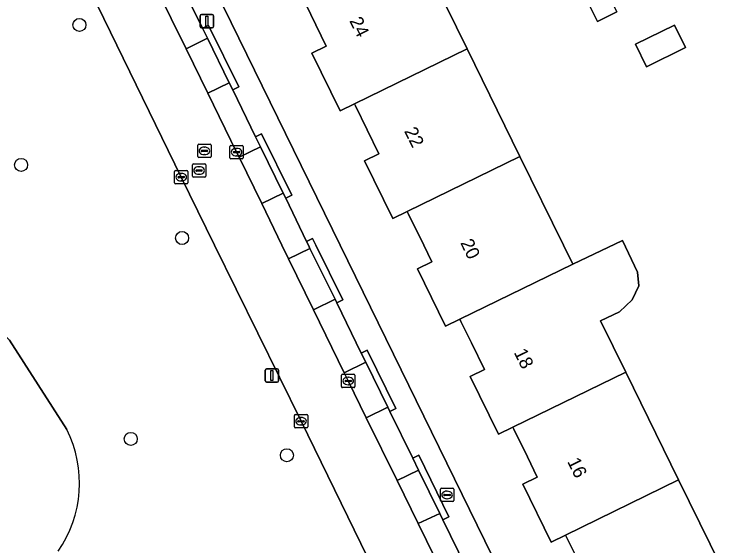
# Model space of a CAD drawing. Extents: x 160455 to 162082, y 388339 to 389736.
# Drawn here: x 160699.9 to 160753.8, y 388727.5 to 388767.3 of the extents above; entities that cross this region are included whole.
import ezdxf

# ---------------------------------------------------------------- set-up
doc = ezdxf.new("R2010")
doc.units = 0
for name, color, linetype in [('IMGEO_Boom', 7, 'Continuous'), ('IMGEO_Brandkraan', 7, 'Continuous'), ('IMGEO_Erf', 7, 'Continuous'), ('IMGEO_Groenvoorziening', 7, 'Continuous'), ('IMGEO_Kolk', 7, 'Continuous'), ('IMGEO_Lichtmast', 7, 'Continuous'), ('IMGEO_Pand', 7, 'Continuous'), ('IMGEO_Pand_nummerreeks', 7, 'Continuous'), ('IMGEO_Parkeervlak_open', 7, 'Continuous'), ('IMGEO_Rijbaan_lokaal_gesloten', 7, 'Continuous'), ('IMGEO_Rioolput', 7, 'Continuous'), ('IMGEO_Voetpad_open', 7, 'Continuous')]:
    doc.layers.add(name, color=color, linetype=linetype)

msp = doc.modelspace()

# ---------------------------------------------------------------- linework, layer by layer
at = {"layer": 'IMGEO_Boom'}
for centre in [(160704.807, 388766.504), (160700.436, 388756.016), (160712.506, 388750.534), (160708.655, 388735.474), (160720.365, 388734.251)]:
    msp.add_circle(centre, 0.489, dxfattribs=at)
at = {"layer": 'IMGEO_Brandkraan'}
for p, q in [((160731.954, 388731.775), (160732.806, 388731.775)), ((160731.879, 388730.849), (160731.879, 388731.701)), ((160732.138, 388731.269), (160732.138, 388731.281)), ((160732.576, 388731.232), (160732.178, 388731.232)), ((160732.181, 388731.318), (160732.579, 388731.318)), ((160732.367, 388731.555), (160732.392, 388731.555)), ((160732.622, 388731.281), (160732.622, 388731.269)), ((160732.88, 388731.701), (160732.88, 388730.849)), ((160732.806, 388730.775), (160731.954, 388730.775)), ((160732.39, 388730.995), (160732.365, 388730.995))]:
    msp.add_line(p, q, dxfattribs=at)
for points in [[(160731.954, 388731.775), (160732.806, 388731.775)], [(160731.879, 388730.849), (160731.879, 388731.701)], [(160732.88, 388731.701), (160732.88, 388730.849)], [(160732.806, 388730.775), (160731.954, 388730.775)]]:
    msp.add_lwpolyline(points, dxfattribs=at)
for centre, radius, start, end in [((160731.956, 388731.699), 0.0765, 91.552, 178.448), ((160731.956, 388731.699), 0.0765, 91.552, 178.448), ((160732.804, 388731.699), 0.0765, 1.552, 88.448), ((160732.804, 388731.699), 0.0765, 1.552, 88.448), ((160732.178, 388731.278), 0.0403, 85.8775, 175.7526), ((160732.175, 388731.268), 0.0366, 178.938, 274.7102), ((160732.579, 388731.275), 0.043, 264.8664, 352.4533), ((160732.583, 388731.28), 0.0386, 1.7309, 96.639), ((160731.956, 388730.851), 0.0765, 181.552, 268.448), ((160731.956, 388730.851), 0.0765, 181.552, 268.448), ((160732.804, 388730.851), 0.0765, 271.552, 358.448), ((160732.804, 388730.851), 0.0765, 271.552, 358.448)]:
    msp.add_arc(centre, radius, start, end, dxfattribs=at)
for centre, major_axis, ratio, start_param, end_param in [((160732.366, 388731.275), (-0.387, 0.002), 0.722429, 4.712389, 7.853982), ((160732.391, 388731.275), (-0.39, 0.002), 0.717154, 1.570796, 4.712389)]:
    msp.add_ellipse(centre, major_axis=major_axis, ratio=ratio, start_param=start_param, end_param=end_param, dxfattribs=at)
at = {"layer": 'IMGEO_Erf'}
for points in [[(160703.918, 388791.781), (160724.364, 388750), (160764.9, 388667.168), (160765.381, 388666.169), (160766.298, 388664.267), (160941.708, 388750)], [(160729.91, 388772.801), (160733.875, 388764.725), (160737.837, 388756.655), (160741.104, 388750), (160741.807, 388748.569), (160745.523, 388750.347), (160746.663, 388747.964), (160746.747, 388746.961), (160746.246, 388745.903), (160745.299, 388745.012), (160743.892, 388744.321), (160745.773, 388740.49), (160749.739, 388732.41), (160753.706, 388724.33)], [(160741.751, 388727.256), (160741.332, 388728.115), (160741.257, 388728.268), (160740.179, 388727.741), (160738.055, 388732.086), (160739.133, 388732.613), (160738.395, 388734.122), (160737.373, 388736.209), (160737.298, 388736.361), (160736.22, 388735.836), (160734.112, 388740.15), (160735.19, 388740.677), (160734.209, 388742.679), (160733.42, 388744.288), (160733.343, 388744.444), (160732.265, 388743.919), (160730.157, 388748.23), (160731.235, 388748.757), (160730.627, 388750), (160729.466, 388752.374), (160729.393, 388752.523), (160728.315, 388751.995), (160726.192, 388756.31), (160727.269, 388756.84), (160726.387, 388758.646), (160725.504, 388760.451), (160725.433, 388760.596), (160724.355, 388760.068), (160722.234, 388764.393), (160723.311, 388764.922), (160722.157, 388767.292), (160721.548, 388768.544)]]:
    msp.add_lwpolyline(points, dxfattribs=at)
for points in [[(160745.111, 388767.48), (160743.646, 388766.761), (160742.699, 388768.689), (160744.164, 388769.408)], [(160747.324, 388763.373), (160746.5, 388765.057), (160749.431, 388766.491), (160749.635, 388766.074), (160750.118, 388765.087), (160750.255, 388764.807)]]:
    msp.add_lwpolyline(points, close=True, dxfattribs=at)
at = {"layer": 'IMGEO_Groenvoorziening'}
for points in [[(160728.92, 388721.478), (160721.425, 388736.799), (160714.944, 388750), (160712.441, 388755.098), (160704.23, 388771.946), (160697.898, 388784.974), (160695.603, 388789.801), (160695.296, 388790.366), (160693.116, 388789.299), (160694.069, 388787.448), (160694.871, 388785.89), (160689.061, 388782.446), (160639.282, 388758.403)], [(160703.863, 388736.176), (160699.565, 388742.864), (160693.406, 388748.806), (160691.429, 388750), (160685.059, 388753.846), (160667.384, 388761.755), (160658.065, 388762.15)], [(160658.065, 388762.15), (160667.384, 388761.755), (160685.059, 388753.846), (160691.429, 388750), (160693.406, 388748.806), (160699.565, 388742.864), (160703.863, 388736.176)]]:
    msp.add_lwpolyline(points, dxfattribs=at)
msp.add_arc((160695.918, 388732.167), 8.899, 324.9453, 26.7764, dxfattribs=at)
msp.add_arc((160695.918, 388732.167), 8.899, 324.9453, 26.7764, dxfattribs=at)
at = {"layer": 'IMGEO_Kolk'}
for p, q in [((160716.093, 388756.546), (160716.093, 388757.398)), ((160716.168, 388757.472), (160717.02, 388757.472)), ((160716.581, 388757.252), (160716.606, 388757.252)), ((160717.094, 388757.398), (160717.094, 388756.546)), ((160716.352, 388756.966), (160716.352, 388756.978)), ((160716.79, 388756.929), (160716.392, 388756.929)), ((160716.395, 388757.015), (160716.793, 388757.015)), ((160716.604, 388756.692), (160716.579, 388756.692)), ((160716.836, 388756.978), (160716.836, 388756.966)), ((160717.02, 388756.472), (160716.168, 388756.472)), ((160711.939, 388754.672), (160711.939, 388755.524)), ((160712.014, 388755.598), (160712.866, 388755.598)), ((160712.94, 388755.524), (160712.94, 388754.672)), ((160712.198, 388755.092), (160712.198, 388755.104)), ((160712.636, 388755.055), (160712.238, 388755.055)), ((160712.241, 388755.141), (160712.639, 388755.141)), ((160712.427, 388755.378), (160712.452, 388755.378)), ((160712.682, 388755.104), (160712.682, 388755.092)), ((160712.866, 388754.598), (160712.014, 388754.598)), ((160712.45, 388754.818), (160712.425, 388754.818)), ((160724.466, 388739.391), (160724.466, 388740.243)), ((160724.541, 388740.317), (160725.393, 388740.317)), ((160724.725, 388739.811), (160724.725, 388739.823)), ((160724.768, 388739.86), (160725.166, 388739.86)), ((160724.954, 388740.097), (160724.979, 388740.097)), ((160725.209, 388739.823), (160725.209, 388739.811)), ((160725.467, 388740.243), (160725.467, 388739.391)), ((160725.393, 388739.317), (160724.541, 388739.317)), ((160725.163, 388739.774), (160724.765, 388739.774)), ((160724.977, 388739.537), (160724.952, 388739.537)), ((160720.923, 388736.372), (160720.923, 388737.224)), ((160720.998, 388737.298), (160721.85, 388737.298)), ((160721.924, 388737.224), (160721.924, 388736.372)), ((160721.182, 388736.792), (160721.182, 388736.804)), ((160721.62, 388736.755), (160721.222, 388736.755)), ((160721.225, 388736.841), (160721.623, 388736.841)), ((160721.411, 388737.078), (160721.436, 388737.078)), ((160721.666, 388736.804), (160721.666, 388736.792)), ((160721.85, 388736.298), (160720.998, 388736.298)), ((160721.434, 388736.518), (160721.409, 388736.518))]:
    msp.add_line(p, q, dxfattribs=at)
for points in [[(160716.093, 388756.546), (160716.093, 388757.398)], [(160716.168, 388757.472), (160717.02, 388757.472)], [(160717.094, 388757.398), (160717.094, 388756.546)], [(160717.02, 388756.472), (160716.168, 388756.472)], [(160711.939, 388754.672), (160711.939, 388755.524)], [(160712.014, 388755.598), (160712.866, 388755.598)], [(160712.94, 388755.524), (160712.94, 388754.672)], [(160712.866, 388754.598), (160712.014, 388754.598)], [(160724.466, 388739.391), (160724.466, 388740.243)], [(160724.541, 388740.317), (160725.393, 388740.317)], [(160725.467, 388740.243), (160725.467, 388739.391)], [(160725.393, 388739.317), (160724.541, 388739.317)], [(160720.923, 388736.372), (160720.923, 388737.224)], [(160720.998, 388737.298), (160721.85, 388737.298)], [(160721.924, 388737.224), (160721.924, 388736.372)], [(160721.85, 388736.298), (160720.998, 388736.298)]]:
    msp.add_lwpolyline(points, dxfattribs=at)
for centre, radius, start, end in [((160716.17, 388757.396), 0.0765, 91.552, 178.448), ((160716.17, 388757.396), 0.0765, 91.552, 178.448), ((160717.018, 388757.396), 0.0765, 1.552, 88.448), ((160717.018, 388757.396), 0.0765, 1.552, 88.448), ((160716.17, 388756.548), 0.0765, 181.552, 268.448), ((160716.17, 388756.548), 0.0765, 181.552, 268.448), ((160716.392, 388756.975), 0.0403, 85.8775, 175.7526), ((160716.389, 388756.965), 0.0366, 178.938, 274.7102), ((160716.793, 388756.972), 0.043, 264.8664, 352.4533), ((160716.797, 388756.977), 0.0386, 1.7309, 96.639), ((160717.018, 388756.548), 0.0765, 271.552, 358.448), ((160717.018, 388756.548), 0.0765, 271.552, 358.448), ((160712.016, 388755.522), 0.0765, 91.552, 178.448), ((160712.016, 388755.522), 0.0765, 91.552, 178.448), ((160712.864, 388755.522), 0.0765, 1.552, 88.448), ((160712.864, 388755.522), 0.0765, 1.552, 88.448), ((160712.238, 388755.101), 0.0403, 85.8775, 175.7526), ((160712.235, 388755.091), 0.0366, 178.938, 274.7102), ((160712.639, 388755.098), 0.043, 264.8664, 352.4533), ((160712.643, 388755.103), 0.0386, 1.7309, 96.639), ((160712.016, 388754.674), 0.0765, 181.552, 268.448), ((160712.016, 388754.674), 0.0765, 181.552, 268.448), ((160712.864, 388754.674), 0.0765, 271.552, 358.448), ((160712.864, 388754.674), 0.0765, 271.552, 358.448), ((160724.543, 388740.241), 0.0765, 91.552, 178.448), ((160724.543, 388740.241), 0.0765, 91.552, 178.448), ((160724.765, 388739.82), 0.0403, 85.8775, 175.7526), ((160724.762, 388739.81), 0.0366, 178.938, 274.7102), ((160725.166, 388739.817), 0.043, 264.8664, 352.4533), ((160725.17, 388739.822), 0.0386, 1.7309, 96.639), ((160725.391, 388740.241), 0.0765, 1.552, 88.448), ((160725.391, 388740.241), 0.0765, 1.552, 88.448), ((160724.543, 388739.393), 0.0765, 181.552, 268.448), ((160724.543, 388739.393), 0.0765, 181.552, 268.448), ((160725.391, 388739.393), 0.0765, 271.552, 358.448), ((160725.391, 388739.393), 0.0765, 271.552, 358.448), ((160721, 388737.222), 0.0765, 91.552, 178.448), ((160721, 388737.222), 0.0765, 91.552, 178.448), ((160721.848, 388737.222), 0.0765, 1.552, 88.448), ((160721.848, 388737.222), 0.0765, 1.552, 88.448), ((160721.222, 388736.801), 0.0403, 85.8775, 175.7526), ((160721.219, 388736.791), 0.0366, 178.938, 274.7102), ((160721.623, 388736.798), 0.043, 264.8664, 352.4533), ((160721.627, 388736.803), 0.0386, 1.7309, 96.639), ((160721, 388736.374), 0.0765, 181.552, 268.448), ((160721, 388736.374), 0.0765, 181.552, 268.448), ((160721.848, 388736.374), 0.0765, 271.552, 358.448), ((160721.848, 388736.374), 0.0765, 271.552, 358.448)]:
    msp.add_arc(centre, radius, start, end, dxfattribs=at)
for centre, major_axis, ratio, start_param, end_param in [((160716.58, 388756.972), (-0.387, 0.002), 0.722429, 4.712389, 7.853982), ((160716.605, 388756.972), (-0.39, 0.002), 0.717154, 1.570796, 4.712389), ((160712.426, 388755.098), (-0.387, 0.002), 0.722429, 4.712389, 7.853982), ((160712.451, 388755.098), (-0.39, 0.002), 0.717154, 1.570796, 4.712389), ((160724.953, 388739.817), (-0.387, 0.002), 0.722429, 4.712389, 7.853982), ((160724.978, 388739.817), (-0.39, 0.002), 0.717154, 1.570796, 4.712389), ((160721.41, 388736.798), (-0.387, 0.002), 0.722429, 4.712389, 7.853982), ((160721.435, 388736.798), (-0.39, 0.002), 0.717154, 1.570796, 4.712389)]:
    msp.add_ellipse(centre, major_axis=major_axis, ratio=ratio, start_param=start_param, end_param=end_param, dxfattribs=at)
at = {"layer": 'IMGEO_Lichtmast'}
for p, q in [((160713.969, 388767.29), (160714.759, 388767.29)), ((160714.759, 388767.29), (160713.969, 388767.29)), ((160713.869, 388766.39), (160713.869, 388767.19)), ((160713.869, 388767.19), (160713.869, 388766.39)), ((160714.859, 388767.19), (160714.859, 388766.39)), ((160714.859, 388766.39), (160714.859, 388767.19)), ((160714.759, 388766.29), (160713.969, 388766.29)), ((160713.969, 388766.29), (160714.759, 388766.29)), ((160718.748, 388739.823), (160718.748, 388740.623)), ((160718.748, 388740.623), (160718.748, 388739.823)), ((160718.848, 388740.723), (160719.638, 388740.723)), ((160719.638, 388740.723), (160718.848, 388740.723)), ((160719.738, 388740.623), (160719.738, 388739.823)), ((160719.738, 388739.823), (160719.738, 388740.623)), ((160719.638, 388739.723), (160718.848, 388739.723)), ((160718.848, 388739.723), (160719.638, 388739.723))]:
    msp.add_line(p, q, dxfattribs=at)
for points in [[(160714.289, 388767.165), (160714.439, 388767.165), (160714.439, 388766.415), (160714.289, 388766.415), (160714.289, 388767.165)], [(160719.168, 388740.598), (160719.318, 388740.598), (160719.318, 388739.848), (160719.168, 388739.848), (160719.168, 388740.598)]]:
    msp.add_lwpolyline(points, dxfattribs=at)
for centre, start, end in [((160713.969, 388767.19), 90, 180), ((160713.969, 388767.19), 90, 180), ((160714.759, 388767.19), 0, 90), ((160714.759, 388767.19), 360, 90), ((160713.969, 388766.39), 180, 270), ((160713.969, 388766.39), 180, 270), ((160714.759, 388766.39), 270, 0), ((160714.759, 388766.39), 270, 0), ((160718.848, 388740.623), 90, 180), ((160718.848, 388740.623), 90, 180), ((160719.638, 388740.623), 0, 90), ((160719.638, 388740.623), 360, 90), ((160718.848, 388739.823), 180, 270), ((160718.848, 388739.823), 180, 270), ((160719.638, 388739.823), 270, 0), ((160719.638, 388739.823), 270, 0)]:
    msp.add_arc(centre, 0.1, start, end, dxfattribs=at)
at = {"layer": 'IMGEO_Pand'}
for points in [[(160729.91, 388772.801), (160721.479, 388768.685), (160721.548, 388768.544), (160722.157, 388767.292), (160723.311, 388764.922), (160722.234, 388764.393), (160724.355, 388760.068), (160725.433, 388760.596), (160733.875, 388764.725)], [(160742.699, 388768.689), (160743.646, 388766.761), (160745.111, 388767.48), (160744.164, 388769.408)], [(160749.635, 388766.074), (160749.431, 388766.491), (160746.5, 388765.057), (160747.324, 388763.373), (160750.255, 388764.807), (160750.118, 388765.087)], [(160733.875, 388764.725), (160725.433, 388760.596), (160725.504, 388760.451), (160726.387, 388758.646), (160727.269, 388756.84), (160726.192, 388756.31), (160728.315, 388751.995), (160729.393, 388752.523), (160737.837, 388756.655)], [(160737.837, 388756.655), (160729.393, 388752.523), (160729.466, 388752.374), (160730.627, 388750), (160731.235, 388748.757), (160730.157, 388748.23), (160732.265, 388743.919), (160733.343, 388744.444), (160741.807, 388748.569), (160741.104, 388750)], [(160741.807, 388748.569), (160733.343, 388744.444), (160733.42, 388744.288), (160734.209, 388742.679), (160735.19, 388740.677), (160734.112, 388740.15), (160736.22, 388735.836), (160737.298, 388736.361), (160745.773, 388740.49), (160743.892, 388744.321), (160745.299, 388745.012), (160746.246, 388745.903), (160746.747, 388746.961), (160746.663, 388747.964), (160745.523, 388750.347)], [(160745.773, 388740.49), (160737.298, 388736.361), (160737.373, 388736.209), (160738.395, 388734.122), (160739.133, 388732.613), (160738.055, 388732.086), (160740.179, 388727.741), (160741.257, 388728.268), (160749.739, 388732.41)], [(160749.739, 388732.41), (160741.257, 388728.268), (160741.332, 388728.115), (160741.751, 388727.256), (160743.091, 388724.511), (160742.013, 388723.984), (160744.132, 388719.655), (160745.21, 388720.181), (160753.706, 388724.33)]]:
    msp.add_lwpolyline(points, close=True, dxfattribs=at)
at = {"layer": 'IMGEO_Parkeervlak_open'}
for points in [[(160712.313, 388769.775), (160712.173, 388770.062), (160710.574, 388769.28), (160712.803, 388764.723), (160714.404, 388765.506), (160714.035, 388766.254)], [(160714.404, 388765.506), (160712.803, 388764.723), (160714.434, 388761.387), (160716.046, 388762.175)], [(160716.308, 388761.643), (160716.046, 388762.175), (160714.434, 388761.387), (160716.594, 388756.971), (160716.784, 388756.582), (160718.38, 388757.361), (160718.007, 388758.115)], [(160718.38, 388757.361), (160716.784, 388756.582), (160718.479, 388753.109), (160720.095, 388753.898)], [(160720.286, 388753.512), (160720.095, 388753.898), (160718.479, 388753.109), (160719.996, 388750), (160720.496, 388748.976), (160722.095, 388749.757), (160721.975, 388750), (160721.839, 388750.274)], [(160722.095, 388749.757), (160720.496, 388748.976), (160722.358, 388745.16), (160723.978, 388745.951)], [(160724.116, 388745.671), (160723.978, 388745.951), (160722.358, 388745.16), (160724.665, 388740.432), (160726.275, 388741.217), (160725.933, 388741.914)], [(160726.275, 388741.217), (160724.665, 388740.432), (160724.966, 388739.816), (160726.32, 388737.054), (160727.932, 388737.844)], [(160728.083, 388737.537), (160727.932, 388737.844), (160726.32, 388737.054), (160728.626, 388732.351), (160730.243, 388733.144), (160729.807, 388734.038)], [(160730.243, 388733.144), (160728.626, 388732.351), (160730.208, 388729.122), (160731.832, 388729.887)], [(160732.062, 388729.416), (160731.832, 388729.887), (160730.208, 388729.122), (160732.673, 388724.094), (160734.289, 388724.886), (160733.82, 388725.848)]]:
    msp.add_lwpolyline(points, close=True, dxfattribs=at)
at = {"layer": 'IMGEO_Rijbaan_lokaal_gesloten'}
for points in [[(160732.673, 388724.094), (160730.208, 388729.122), (160728.626, 388732.351), (160726.32, 388737.054), (160724.966, 388739.816), (160724.665, 388740.432), (160722.358, 388745.16), (160720.496, 388748.976), (160719.996, 388750), (160718.479, 388753.109), (160716.784, 388756.582), (160716.594, 388756.971), (160714.434, 388761.387), (160712.803, 388764.723), (160710.574, 388769.28), (160708.821, 388772.864), (160708.318, 388773.893), (160706.127, 388778.388), (160704.313, 388782.107), (160701.916, 388787.025), (160700.706, 388789.491), (160699.687, 388791.776)], [(160697.898, 388784.974), (160704.23, 388771.946), (160712.441, 388755.098), (160714.944, 388750), (160721.425, 388736.799), (160728.92, 388721.478)]]:
    msp.add_lwpolyline(points, dxfattribs=at)
at = {"layer": 'IMGEO_Rioolput'}
for p, q in [((160713.755, 388757.564), (160714.607, 388757.564)), ((160713.68, 388756.638), (160713.68, 388757.49)), ((160713.939, 388757.058), (160713.939, 388757.07)), ((160714.377, 388757.021), (160713.979, 388757.021)), ((160713.982, 388757.107), (160714.38, 388757.107)), ((160714.168, 388757.344), (160714.193, 388757.344)), ((160714.423, 388757.07), (160714.423, 388757.058)), ((160714.681, 388757.49), (160714.681, 388756.638)), ((160714.607, 388756.564), (160713.755, 388756.564)), ((160714.191, 388756.784), (160714.166, 388756.784)), ((160713.277, 388755.168), (160713.277, 388756.02)), ((160713.352, 388756.094), (160714.204, 388756.094)), ((160714.278, 388756.02), (160714.278, 388755.168)), ((160713.536, 388755.588), (160713.536, 388755.6)), ((160713.974, 388755.551), (160713.576, 388755.551)), ((160713.579, 388755.637), (160713.977, 388755.637)), ((160713.765, 388755.874), (160713.79, 388755.874)), ((160714.02, 388755.6), (160714.02, 388755.588)), ((160714.204, 388755.094), (160713.352, 388755.094)), ((160713.788, 388755.314), (160713.763, 388755.314))]:
    msp.add_line(p, q, dxfattribs=at)
for points in [[(160713.755, 388757.564), (160714.607, 388757.564)], [(160713.68, 388756.638), (160713.68, 388757.49)], [(160714.681, 388757.49), (160714.681, 388756.638)], [(160714.607, 388756.564), (160713.755, 388756.564)], [(160713.277, 388755.168), (160713.277, 388756.02)], [(160713.352, 388756.094), (160714.204, 388756.094)], [(160714.278, 388756.02), (160714.278, 388755.168)], [(160714.204, 388755.094), (160713.352, 388755.094)]]:
    msp.add_lwpolyline(points, dxfattribs=at)
for centre, radius, start, end in [((160713.757, 388757.488), 0.0765, 91.552, 178.448), ((160713.757, 388757.488), 0.0765, 91.552, 178.448), ((160714.605, 388757.488), 0.0765, 1.552, 88.448), ((160714.605, 388757.488), 0.0765, 1.552, 88.448), ((160713.979, 388757.067), 0.0403, 85.8775, 175.7526), ((160713.976, 388757.057), 0.0366, 178.938, 274.7102), ((160714.38, 388757.064), 0.043, 264.8664, 352.4533), ((160714.384, 388757.069), 0.0386, 1.7309, 96.639), ((160713.757, 388756.64), 0.0765, 181.552, 268.448), ((160713.757, 388756.64), 0.0765, 181.552, 268.448), ((160714.605, 388756.64), 0.0765, 271.552, 358.448), ((160714.605, 388756.64), 0.0765, 271.552, 358.448), ((160713.354, 388756.018), 0.0765, 91.552, 178.448), ((160713.354, 388756.018), 0.0765, 91.552, 178.448), ((160714.202, 388756.018), 0.0765, 1.552, 88.448), ((160714.202, 388756.018), 0.0765, 1.552, 88.448), ((160713.576, 388755.597), 0.0403, 85.8775, 175.7526), ((160713.573, 388755.587), 0.0366, 178.938, 274.7102), ((160713.977, 388755.594), 0.043, 264.8664, 352.4533), ((160713.981, 388755.599), 0.0386, 1.7309, 96.639), ((160713.354, 388755.17), 0.0765, 181.552, 268.448), ((160713.354, 388755.17), 0.0765, 181.552, 268.448), ((160714.202, 388755.17), 0.0765, 271.552, 358.448), ((160714.202, 388755.17), 0.0765, 271.552, 358.448)]:
    msp.add_arc(centre, radius, start, end, dxfattribs=at)
for centre, major_axis, ratio, start_param, end_param in [((160714.167, 388757.064), (-0.387, 0.002), 0.722429, 4.712389, 7.853982), ((160714.192, 388757.064), (-0.39, 0.002), 0.717154, 1.570796, 4.712389), ((160713.764, 388755.594), (-0.387, 0.002), 0.722429, 4.712389, 7.853982), ((160713.789, 388755.594), (-0.39, 0.002), 0.717154, 1.570796, 4.712389)]:
    msp.add_ellipse(centre, major_axis=major_axis, ratio=ratio, start_param=start_param, end_param=end_param, dxfattribs=at)
at = {"layer": 'IMGEO_Voetpad_open'}
for points in [[(160771.675, 388653), (160770.89, 388654.736), (160770.196, 388656.176), (160769.08, 388658.493), (160766.298, 388664.267), (160765.381, 388666.169), (160764.9, 388667.168), (160724.364, 388750), (160703.918, 388791.781)], [(160712.313, 388769.775), (160714.035, 388766.254), (160714.483, 388766.475), (160716.756, 388761.864), (160716.308, 388761.643), (160718.007, 388758.115), (160718.455, 388758.336), (160720.734, 388753.733), (160720.286, 388753.512), (160721.839, 388750.274), (160722.287, 388750.495), (160722.532, 388750), (160724.564, 388745.892), (160724.116, 388745.671), (160725.933, 388741.914), (160726.381, 388742.134), (160728.531, 388737.757), (160728.083, 388737.537), (160729.807, 388734.038), (160730.256, 388734.257), (160732.511, 388729.635), (160732.062, 388729.416), (160733.82, 388725.848)]]:
    msp.add_lwpolyline(points, dxfattribs=at)
for points in [[(160714.483, 388766.475), (160714.035, 388766.254), (160714.404, 388765.506), (160716.046, 388762.175), (160716.308, 388761.643), (160716.756, 388761.864)], [(160718.455, 388758.336), (160718.007, 388758.115), (160718.38, 388757.361), (160720.095, 388753.898), (160720.286, 388753.512), (160720.734, 388753.733)], [(160722.532, 388750), (160722.287, 388750.495), (160721.839, 388750.274), (160721.975, 388750), (160722.095, 388749.757), (160723.978, 388745.951), (160724.116, 388745.671), (160724.564, 388745.892)], [(160726.381, 388742.134), (160725.933, 388741.914), (160726.275, 388741.217), (160727.932, 388737.844), (160728.083, 388737.537), (160728.531, 388737.757)], [(160730.256, 388734.257), (160729.807, 388734.038), (160730.243, 388733.144), (160731.832, 388729.887), (160732.062, 388729.416), (160732.511, 388729.635)]]:
    msp.add_lwpolyline(points, close=True, dxfattribs=at)

# ---------------------------------------------------------------- texts
at = {"layer": 'IMGEO_Pand_nummerreeks'}
for s, rotation, p in [('24', 296.4475, (160725.027, 388766.816)), ('22', 296.4475, (160729.138, 388758.552)), ('20', 296.0579, (160733.347, 388750.178)), ('18', 296.0751, (160737.365, 388741.963)), ('16', 296.0751, (160741.366, 388733.783))]:
    msp.add_text(s, height=1, rotation=rotation, dxfattribs=at).set_placement(p)

doc.saveas('drawing.dxf')
